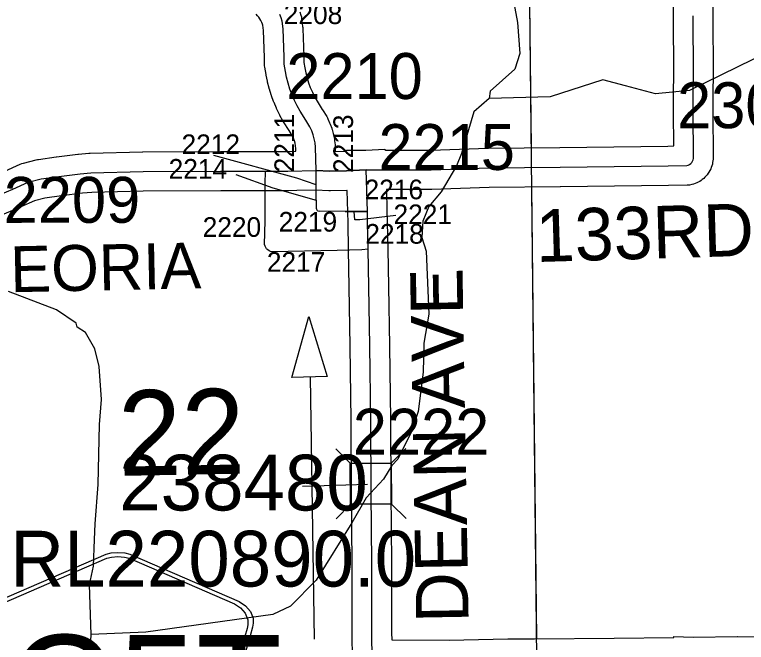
# Model space of a CAD drawing. Extents: x 23.6 to 68.7, y -63 to -29.
# Drawn here: x 35.789 to 36.905, y -37.692 to -36.734 of the extents above; entities that cross this region are included whole.
import ezdxf

# ---------------------------------------------------------------- set-up
doc = ezdxf.new("R2010")
doc.units = 0
for name, color, linetype in [('tdCoDirctArrow', 7, 'Continuous'), ('tdCoHydroRiver', 7, 'Continuous'), ('tdCoSecRdNmbr', 7, 'Continuous'), ('tdCoSecRdTxt', 7, 'Continuous'), ('tdCoSecRteBand', 7, 'Continuous'), ('tdCoSecRteCL', 7, 'Continuous'), ('tdCoSectLine', 7, 'Continuous'), ('tdCoSectLinePart', 7, 'Continuous'), ('tdCoSectNmbr', 7, 'Continuous'), ('tdCoShieldCoRte', 7, 'Continuous'), ('tdCoStrucSec', 7, 'Continuous'), ('tdCoStrucSecCoName', 7, 'Continuous'), ('tdCoStrucSecFHWANum', 7, 'Continuous'), ('tdCoSurfAsphalt', 7, 'Continuous'), ('tdCoSurfEarthUnbanded', 7, 'Continuous'), ('tdCoSurfGravel', 7, 'Continuous'), ('tdCoSurfGravelUnbanded', 7, 'Continuous'), ('tdCoUnicrpTwnTxt', 7, 'Continuous')]:
    doc.layers.add(name, color=color, linetype=linetype)

msp = doc.modelspace()

# ---------------------------------------------------------------- linework, layer by layer
at = {"layer": 'tdCoDirctArrow'}
msp.add_line((36.2465, -37.6867), (36.2401, -37.2873), dxfattribs=at)
msp.add_lwpolyline([(36.212, -37.2877), (36.2378, -37.1948), (36.2658, -37.2863)], close=True, dxfattribs=at)
at = {"layer": 'tdCoHydroRiver'}
for points in [[(36.5462, -36.6912), (36.5561, -36.7464), (36.5596, -36.7937), (36.5519, -36.8175), (36.5143, -36.8509), (36.5128, -36.862)], [(36.94, -36.7907), (36.8189, -36.85), (36.7669, -36.8552), (36.721, -36.8429), (36.6862, -36.8337), (36.6059, -36.8596), (36.5128, -36.862)], [(36.5128, -36.862), (36.4893, -36.8827), (36.4708, -36.946), (36.4631, -36.965), (36.4398, -37.0046), (36.421, -37.0269), (36.4117, -37.0491), (36.4103, -37.0743), (36.4168, -37.0948), (36.4207, -37.191), (36.4132, -37.2353), (36.412, -37.2795), (36.4046, -37.3396), (36.3938, -37.3712), (36.3736, -37.4124), (36.3642, -37.422), (36.3517, -37.4426), (36.3251, -37.4712), (36.3033, -37.5093), (36.2488, -37.5965), (36.2096, -37.6363), (36.1829, -37.6491), (35.989, -37.676), (35.9053, -37.6798)], [(35.9053, -37.6798), (35.9031, -37.604), (35.9092, -37.5756), (35.9105, -37.5345), (35.9119, -37.5108), (35.9161, -37.4508), (35.9185, -37.3592), (35.9214, -37.3213), (35.9178, -37.2709), (35.9113, -37.2441), (35.8969, -37.2189), (35.8842, -37.2111), (35.8826, -37.2048), (35.8524, -37.1846), (35.7796, -37.1567)], [(35.904, -37.7082), (35.9053, -37.6798)]]:
    msp.add_lwpolyline(points, dxfattribs=at)
at = {"layer": 'tdCoSecRdNmbr'}
for points in [[(36.0924, -36.9485), (36.219, -36.983), (36.2483, -36.9932)], [(36.1261, -36.9782), (36.1827, -36.9986), (36.2488, -37.0171)], [(36.3703, -37.0404), (36.3156, -37.0474), (36.3077, -37.0473), (36.3068, -37.0344)]]:
    msp.add_lwpolyline(points, dxfattribs=at)
at = {"layer": 'tdCoSecRteBand'}
for points in [[(36.224, -36.7301), (36.2256, -36.7352), (36.2264, -36.7377), (36.2267, -36.7402), (36.2283, -36.7522), (36.2285, -36.7537), (36.2286, -36.7552), (36.23, -36.7982), (36.23, -36.7984), (36.23, -36.7986), (36.2301, -36.8071), (36.2315, -36.8154), (36.2331, -36.8232), (36.235, -36.8307), (36.2373, -36.8381), (36.24, -36.8454), (36.2431, -36.8526), (36.2465, -36.8596), (36.2502, -36.8662), (36.2583, -36.8789), (36.2585, -36.8791), (36.2586, -36.8793), (36.2651, -36.8898), (36.2661, -36.8915), (36.2669, -36.8933), (36.2695, -36.8992), (36.27, -36.9002), (36.2704, -36.9013), (36.2726, -36.9074), (36.2729, -36.9084), (36.2732, -36.9096), (36.2749, -36.9158), (36.2752, -36.9169), (36.2755, -36.918), (36.2767, -36.9243), (36.2769, -36.9255), (36.277, -36.9266), (36.2777, -36.933), (36.2779, -36.9344), (36.2779, -36.9357), (36.2781, -36.9414), (36.2781, -36.9414), (36.2781, -36.943), (36.2942, -36.9427), (36.2946, -36.9427), (36.2946, -36.942), (36.2953, -36.9419), (36.2953, -36.9412), (36.3246, -36.9412), (36.3539, -36.9397), (36.3539, -36.9404), (36.3546, -36.9404), (36.3546, -36.9411), (36.4239, -36.9409), (36.5114, -36.938), (36.5118, -36.938), (36.5121, -36.938), (36.6209, -36.9368), (36.7857, -36.9348), (36.7945, -36.9346), (36.7942, -36.8834), (36.7942, -36.8832), (36.7942, -36.883), (36.7947, -36.7962), (36.7944, -36.7663), (36.7944, -36.7661), (36.7944, -36.766), (36.7944, -36.7359), (36.7945, -36.7059)], [(36.8545, -36.706), (36.8544, -36.736), (36.8544, -36.7659), (36.8547, -36.7958), (36.8547, -36.796), (36.8547, -36.7963), (36.8542, -36.8831), (36.8547, -36.9512), (36.8547, -36.9518), (36.8546, -36.9523), (36.8546, -36.9545), (36.8545, -36.9573), (36.8539, -36.96), (36.8535, -36.9622), (36.8529, -36.9648), (36.8518, -36.9674), (36.851, -36.9694), (36.8499, -36.972), (36.8484, -36.9743), (36.8472, -36.9762), (36.8457, -36.9785), (36.8438, -36.9804), (36.8423, -36.9821), (36.8404, -36.9841), (36.8382, -36.9857), (36.8364, -36.987), (36.8342, -36.9886), (36.8317, -36.9898), (36.8297, -36.9908), (36.8272, -36.9919), (36.8245, -36.9927), (36.8224, -36.9932), (36.8188, -36.9942), (36.8151, -36.9943), (36.7867, -36.9948), (36.7866, -36.9948), (36.7865, -36.9948), (36.6216, -36.9967), (36.6216, -36.9967), (36.6215, -36.9967), (36.5131, -36.998), (36.4254, -37.0009), (36.425, -37.0009), (36.4245, -37.0009), (36.3562, -37.0011), (36.357, -37.0336), (36.3575, -37.0509), (36.3575, -37.0511), (36.3575, -37.0512), (36.3582, -37.0912), (36.3592, -37.1491), (36.3592, -37.1491), (36.3592, -37.1491), (36.3607, -37.2391), (36.3607, -37.2392), (36.3607, -37.2392), (36.3624, -37.3526), (36.3624, -37.3528), (36.3624, -37.3529), (36.3629, -37.4631), (36.3639, -37.5706), (36.3639, -37.5707), (36.3639, -37.5708), (36.3641, -37.6772), (36.3642, -37.6878), (36.4517, -37.6881)], [(35.774, -36.9728), (35.797, -36.9624), (35.7995, -36.9612), (35.8021, -36.9606), (35.8218, -36.9556), (35.8234, -36.9552), (35.8251, -36.955), (35.8522, -36.9513), (35.8523, -36.9513), (35.8524, -36.9513), (35.8852, -36.9471), (35.8857, -36.947), (35.8862, -36.947), (35.902, -36.9455), (35.9031, -36.9454), (35.9042, -36.9454), (35.9841, -36.9437), (35.9843, -36.9437), (35.9845, -36.9437), (36.1029, -36.9429), (36.103, -36.9429), (36.1031, -36.9429), (36.1714, -36.9429), (36.2056, -36.9429), (36.2181, -36.9426), (36.218, -36.9384), (36.2175, -36.9345), (36.2168, -36.9305), (36.2157, -36.9265), (36.2143, -36.9226), (36.2129, -36.9195), (36.2077, -36.911), (36.1992, -36.8978), (36.1987, -36.897), (36.1982, -36.8962), (36.1937, -36.888), (36.1933, -36.8874), (36.193, -36.8867), (36.1889, -36.8783), (36.1886, -36.8776), (36.1883, -36.8769), (36.1846, -36.8684), (36.1843, -36.8677), (36.184, -36.867), (36.1808, -36.8582), (36.1805, -36.8575), (36.1803, -36.8568), (36.1775, -36.8479), (36.1773, -36.8472), (36.1771, -36.8464), (36.1748, -36.8374), (36.1746, -36.8367), (36.1744, -36.8359), (36.1726, -36.8268), (36.1725, -36.8262), (36.1724, -36.8257), (36.1706, -36.8146), (36.1702, -36.8125), (36.1702, -36.8103), (36.17, -36.7999), (36.1686, -36.7587), (36.1676, -36.7506), (36.1671, -36.749), (36.1659, -36.7462), (36.1646, -36.7434), (36.163, -36.7408), (36.1613, -36.7383), (36.1593, -36.736), (36.1572, -36.7338)], [(36.3045, -37.7181), (36.3041, -37.6777), (36.3041, -37.6776), (36.3041, -37.6774), (36.3039, -37.571), (36.3029, -37.4636), (36.3029, -37.4635), (36.3029, -37.4634), (36.3024, -37.3534), (36.3007, -37.2401), (36.2992, -37.1501), (36.2982, -37.0923), (36.2975, -37.0524), (36.297, -37.0352), (36.2962, -37.0027), (36.2958, -37.0027), (36.2706, -37.0032), (36.2695, -37.0032), (36.2684, -37.0031), (36.2483, -37.002), (36.2194, -37.0027), (36.2194, -37.0026), (36.2066, -37.0029), (36.2062, -37.0029), (36.2059, -37.0029), (36.1714, -37.0029), (36.1032, -37.0029), (35.9851, -37.0037), (35.9065, -37.0053), (35.8923, -37.0067), (35.8602, -37.0108), (35.8348, -37.0143), (35.8193, -37.0181), (35.7983, -37.0276), (35.7979, -37.0278), (35.7975, -37.028), (35.7196, -37.0605)], [(36.4517, -37.6881), (36.5414, -37.6863), (36.5416, -37.6863), (36.5418, -37.6863), (36.5821, -37.686), (36.7035, -37.6851), (36.7949, -37.684), (36.7949, -37.6828), (36.8243, -37.6836), (36.8918, -37.6826), (36.8921, -37.6826), (36.8924, -37.6826), (36.9616, -37.6831)]]:
    msp.add_lwpolyline(points, dxfattribs=at)
at = {"layer": 'tdCoSecRteCL'}
msp.add_line((36.327, -37.0344), (36.3254, -36.9712), dxfattribs=at)
for points in [[(36.2487, -36.972), (36.2479, -36.9364), (36.2472, -36.93), (36.246, -36.9237), (36.2443, -36.9175), (36.2421, -36.9114), (36.2395, -36.9055), (36.2331, -36.8951), (36.2245, -36.8816), (36.2199, -36.8735), (36.2158, -36.8651), (36.2122, -36.8566), (36.2089, -36.8478), (36.2062, -36.8389), (36.2038, -36.8299), (36.202, -36.8208), (36.2002, -36.8098), (36.2, -36.7991), (36.1986, -36.7562), (36.197, -36.7442), (36.1954, -36.739), (36.1934, -36.734)], [(36.3254, -36.9712), (36.4244, -36.9709), (36.5125, -36.968), (36.6212, -36.9667), (36.7862, -36.9648), (36.8145, -36.9643), (36.8167, -36.9637), (36.8187, -36.9627), (36.8205, -36.9614), (36.8221, -36.9598), (36.8233, -36.9579), (36.8241, -36.9559), (36.8246, -36.9537), (36.8247, -36.9515), (36.8242, -36.8831), (36.8247, -36.7961), (36.8244, -36.766), (36.8244, -36.7359)], [(35.6006, -36.99), (35.6077, -36.9983), (35.6232, -37.0141), (35.6461, -37.0348), (35.653, -37.0412), (35.6599, -37.0439), (35.6686, -37.0444), (35.6826, -37.0422), (35.708, -37.0328), (35.786, -37.0003), (35.8094, -36.9897), (35.8291, -36.9848), (35.8562, -36.9811), (35.889, -36.9769), (35.9048, -36.9754), (35.9847, -36.9737), (36.1031, -36.9729), (36.1714, -36.9729)], [(36.3282, -37.0918), (36.3186, -37.0928), (36.281, -37.0938), (36.2062, -37.0953), (36.1815, -37.0959), (36.1792, -37.0953), (36.177, -37.0943), (36.175, -37.093), (36.1737, -37.0917), (36.1733, -37.0913), (36.1719, -37.0894), (36.1709, -37.0873), (36.1702, -37.085), (36.1712, -37.0488), (36.171, -36.9923), (36.1714, -36.9729)], [(36.1714, -36.9729), (36.2059, -36.9729), (36.2487, -36.972)], [(36.2487, -36.972), (36.27, -36.9732), (36.2952, -36.9727), (36.3254, -36.9712)], [(36.327, -37.0344), (36.3072, -37.0344), (36.2932, -37.0344), (36.2544, -37.0342), (36.2532, -37.0343), (36.252, -37.034), (36.251, -37.0334), (36.2502, -37.0324), (36.2497, -37.0312), (36.2496, -37.03), (36.2487, -37.0042), (36.2487, -37.0042), (36.2487, -36.9822), (36.2487, -36.972)], [(36.3282, -37.0918), (36.3275, -37.0517), (36.327, -37.0344)], [(36.3345, -37.7178), (36.3341, -37.6774), (36.3339, -37.5708), (36.3329, -37.4633), (36.3324, -37.3531), (36.3307, -37.2396), (36.3292, -37.1496), (36.3282, -37.0918)]]:
    msp.add_lwpolyline(points, dxfattribs=at)
at = {"layer": 'tdCoSectLine'}
msp.add_lwpolyline([(36.5744, -36.7171), (36.5854, -37.716)], dxfattribs=at)
at = {"layer": 'tdCoSectLinePart'}
for points in [[(36.5744, -36.7171), (36.5768, -36.9372)], [(36.5775, -36.9972), (36.5851, -37.6866)]]:
    msp.add_lwpolyline(points, dxfattribs=at)
at = {"layer": 'tdCoShieldCoRte'}
for points in [[(35.8267, -37.9644), (35.7447, -37.6815), (35.7408, -37.6684), (35.7401, -37.6625), (35.7401, -37.6547), (35.7443, -37.6444), (35.7516, -37.6359), (35.7612, -37.6292), (35.9285, -37.5569), (35.936, -37.5552), (35.9464, -37.5543), (35.9568, -37.5552), (35.9644, -37.5569), (36.1316, -37.6292), (36.1412, -37.6359), (36.1485, -37.6444), (36.1527, -37.6547), (36.1527, -37.6625), (36.152, -37.6684), (36.1481, -37.6815), (36.0662, -37.9644)], [(35.8325, -37.9581), (35.7528, -37.6828), (35.7491, -37.6702), (35.7484, -37.6646), (35.7484, -37.657), (35.7524, -37.6471), (35.7594, -37.639), (35.7686, -37.6326), (35.9292, -37.5631), (35.9364, -37.5616), (35.9464, -37.5607), (35.9564, -37.5616), (35.9636, -37.5631), (36.1242, -37.6326), (36.1334, -37.639), (36.1404, -37.6471), (36.1445, -37.657), (36.1445, -37.6646), (36.1438, -37.6702), (36.14, -37.6828), (36.0603, -37.9581)]]:
    msp.add_lwpolyline(points, close=True, dxfattribs=at)
at = {"layer": 'tdCoStrucSec'}
for p, q in [((36.301, -37.4184), (36.2788, -37.3963)), ((36.3636, -37.4181), (36.3857, -37.3959)), ((36.3013, -37.481), (36.2793, -37.5032)), ((36.3639, -37.4807), (36.3862, -37.5027))]:
    msp.add_line(p, q, dxfattribs=at)
msp.add_lwpolyline([(36.3013, -37.481), (36.301, -37.4184), (36.3636, -37.4181), (36.3639, -37.4807)], close=True, dxfattribs=at)
at = {"layer": 'tdCoStrucSecFHWANum'}
msp.add_line((36.2281, -37.4532), (36.3273, -37.4501), dxfattribs=at)
at = {"layer": 'tdCoSurfAsphalt'}
msp.add_lwpolyline([(36.3345, -37.7178), (36.3341, -37.6774), (36.3339, -37.5708), (36.3329, -37.4633), (36.3324, -37.3531), (36.3307, -37.2396), (36.3292, -37.1496), (36.3282, -37.0918), (36.3275, -37.0517), (36.327, -37.0344), (36.3254, -36.9712), (36.2952, -36.9727), (36.27, -36.9732), (36.2487, -36.972), (36.2479, -36.9364), (36.2472, -36.93), (36.246, -36.9237), (36.2443, -36.9175), (36.2421, -36.9114), (36.2395, -36.9055), (36.2331, -36.8951), (36.2245, -36.8816), (36.2199, -36.8735), (36.2158, -36.8651), (36.2122, -36.8566), (36.2089, -36.8478), (36.2062, -36.8389), (36.2038, -36.8299), (36.202, -36.8208), (36.2002, -36.8098), (36.2, -36.7991), (36.1986, -36.7562), (36.197, -36.7442), (36.1954, -36.739), (36.1934, -36.734)], dxfattribs=at)
at = {"layer": 'tdCoSurfEarthUnbanded'}
msp.add_lwpolyline([(36.2932, -37.0344), (36.2544, -37.0342), (36.2532, -37.0343), (36.252, -37.034), (36.251, -37.0334), (36.2502, -37.0324), (36.2497, -37.0312), (36.2496, -37.03), (36.2487, -37.0042), (36.2487, -37.0042)], dxfattribs=at)
at = {"layer": 'tdCoSurfGravel'}
for points in [[(36.3254, -36.9712), (36.4244, -36.9709), (36.5125, -36.968), (36.6212, -36.9667), (36.7862, -36.9648), (36.8145, -36.9643), (36.8167, -36.9637), (36.8187, -36.9627), (36.8205, -36.9614), (36.8221, -36.9598), (36.8233, -36.9579), (36.8241, -36.9559), (36.8246, -36.9537), (36.8247, -36.9515), (36.8242, -36.8831), (36.8247, -36.7961), (36.8244, -36.766), (36.8244, -36.7359)], [(35.6006, -36.99), (35.6077, -36.9983), (35.6232, -37.0141), (35.6461, -37.0348), (35.653, -37.0412), (35.6599, -37.0439), (35.6686, -37.0444), (35.6826, -37.0422), (35.708, -37.0328), (35.786, -37.0003), (35.8094, -36.9897), (35.8291, -36.9848), (35.8562, -36.9811), (35.889, -36.9769), (35.9048, -36.9754), (35.9847, -36.9737), (36.1031, -36.9729), (36.1714, -36.9729), (36.2059, -36.9729), (36.2487, -36.972)]]:
    msp.add_lwpolyline(points, dxfattribs=at)
at = {"layer": 'tdCoSurfGravelUnbanded'}
for points in [[(36.3282, -37.0918), (36.3186, -37.0928), (36.281, -37.0938), (36.2062, -37.0953), (36.1815, -37.0959), (36.1792, -37.0953), (36.177, -37.0943), (36.175, -37.093), (36.1737, -37.0917), (36.1733, -37.0913), (36.1719, -37.0894), (36.1709, -37.0873), (36.1702, -37.085), (36.1712, -37.0488), (36.171, -36.9923), (36.1714, -36.9729)], [(36.2487, -37.0042), (36.2487, -36.9822), (36.2487, -36.972)], [(36.2932, -37.0344), (36.3072, -37.0344), (36.327, -37.0344)]]:
    msp.add_lwpolyline(points, dxfattribs=at)

# ---------------------------------------------------------------- texts
at = {"layer": 'tdCoSecRdNmbr'}
for s, height, rotation, p in [('2208', 0.03, 0.0285, (36.1995, -36.7487)), ('2210', 0.07, 0.0285, (36.2034, -36.863)), ('2303', 0.07, 0.0289, (36.7998, -36.9075)), ('2211', 0.03, 90.0263, (36.2152, -36.9748)), ('2213', 0.03, 90.0264, (36.3052, -36.9758)), ('2215', 0.07, 0.0285, (36.344, -36.9712)), ('2212', 0.03, 0.0283, (36.0435, -36.947)), ('2214', 0.03, 0.0283, (36.0238, -36.9845)), ('2209', 0.07, 0.0282, (35.7721, -37.0518)), ('2216', 0.03, 0.0285, (36.3228, -37.0159)), ('2221', 0.03, 0.0285, (36.367, -37.0538)), ('2219', 0.03, 0.0284, (36.1917, -37.0652)), ('2220', 0.03, 0.0283, (36.0757, -37.0732)), ('2218', 0.03, 0.0285, (36.3239, -37.0836)), ('2217', 0.03, 0.0283, (36.1737, -37.1265)), ('2222', 0.07, 0.0285, (36.3049, -37.4053))]:
    msp.add_text(s, height=height, rotation=rotation, dxfattribs=at).set_placement(p)
at = {"layer": 'tdCoSecRdTxt'}
for s, rotation, p in [('133RD ST', 1.7019, (36.585, -37.1116)), ('DEAN AVE', 91, (36.4816, -37.6612))]:
    msp.add_text(s, height=0.08, rotation=rotation, dxfattribs=at).set_placement(p)
at = {"layer": 'tdCoSectNmbr'}
msp.add_text('22', height=0.13, rotation=1.0283, dxfattribs=at).set_placement((35.9478, -37.4377))
at = {"layer": 'tdCoShieldCoRte'}
msp.add_text('G5T', height=0.16, dxfattribs=at).set_placement((35.7804, -37.8402))
at = {"layer": 'tdCoStrucSecCoName'}
msp.add_text('RL220890.0', height=0.085, dxfattribs=at).set_placement((35.7821, -37.6064))
at = {"layer": 'tdCoStrucSecFHWANum'}
msp.add_text('238480', height=0.085, dxfattribs=at).set_placement((35.9484, -37.4904))
at = {"layer": 'tdCoUnicrpTwnTxt'}
msp.add_text('PEORIA', height=0.07, rotation=1.1977, dxfattribs=at).set_placement((35.7203, -37.159))

doc.saveas('drawing.dxf')
